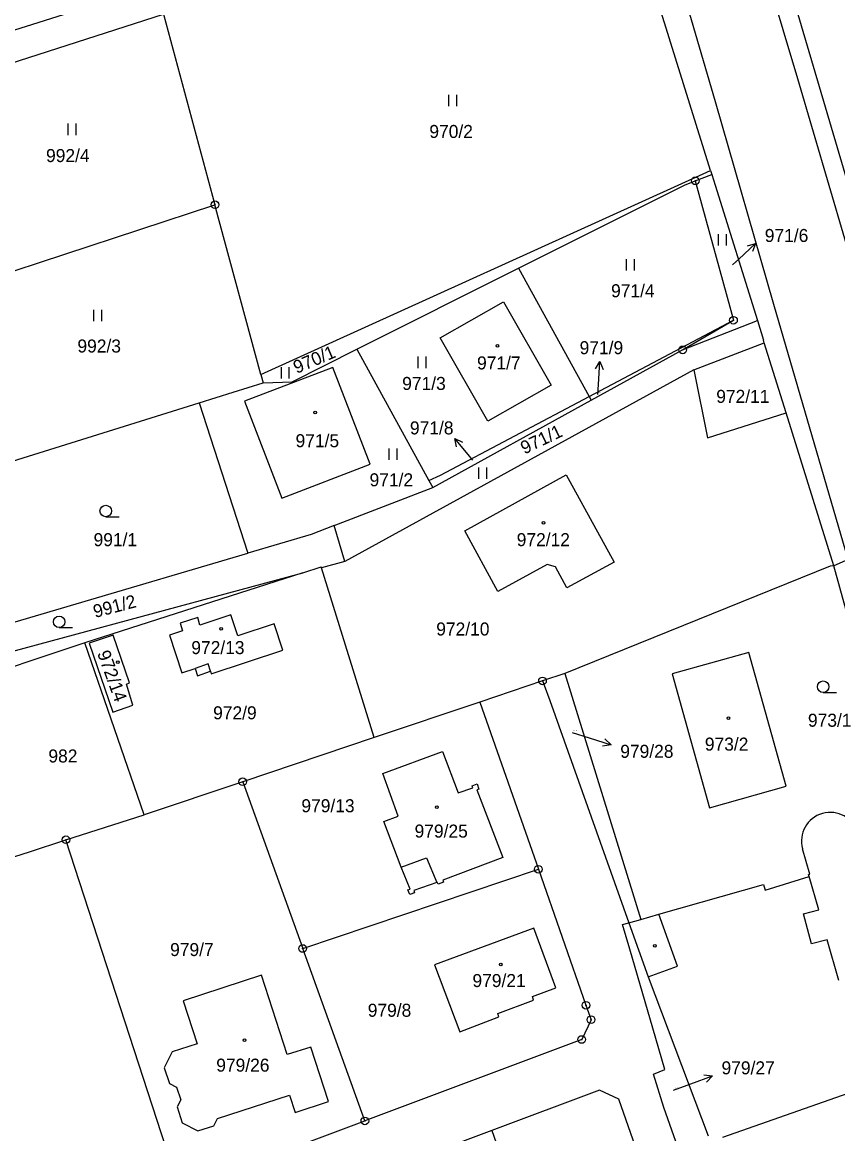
# Model space of a CAD drawing. Extents: x -736345 to -729997, y -1130177 to -1122501.
# Drawn here: x -733451.5 to -733345, y -1127479 to -1127333.8 of the extents above; entities that cross this region are included whole.
import ezdxf

# ---------------------------------------------------------------- set-up
doc = ezdxf.new("R2010")
doc.units = 0
for name, color, linetype in [('Vrstva 1', 7, 'Continuous'), ('Vrstva 16', 7, 'Continuous'), ('Vrstva 18', 7, 'Continuous'), ('Vrstva 19', 7, 'Continuous'), ('Vrstva 25', 7, 'Continuous'), ('Vrstva 4', 7, 'Continuous')]:
    doc.layers.add(name, color=color, linetype=linetype)

msp = doc.modelspace()

# ---------------------------------------------------------------- linework, layer by layer
at = {"layer": 'Vrstva 1'}
for points in [[(-733360.96, -1127296.23), (-733333.88, -1127388.07)], [(-733361.61, -1127353.17), (-733372.42, -1127318.46)], [(-733459.17, -1127336.87), (-733442.86, -1127331.73)], [(-733463.29, -1127342.42), (-733433.09, -1127332.72)], [(-733433.09, -1127332.72), (-733426.36, -1127357.63)], [(-733420.37, -1127379.78), (-733361.61, -1127353.17)], [(-733363.61, -1127354.5), (-733361.45, -1127353.66)], [(-733361.61, -1127353.17), (-733361.45, -1127353.66)], [(-733361.45, -1127353.66), (-733361.01, -1127355.07)], [(-733386.71, -1127365.91), (-733365.04, -1127355.05)], [(-733365.04, -1127355.05), (-733363.61, -1127354.5)], [(-733363.61, -1127354.5), (-733358.62, -1127372.71)], [(-733361.01, -1127355.07), (-733355.5, -1127372.74)], [(-733455.8, -1127367.31), (-733426.36, -1127357.63)], [(-733420.37, -1127379.78), (-733426.36, -1127357.63)], [(-733407.84, -1127376.5), (-733386.71, -1127365.91)], [(-733386.71, -1127365.91), (-733377.48, -1127382.68)], [(-733396.95, -1127375.02), (-733388.67, -1127370.29)], [(-733388.67, -1127370.29), (-733382.45, -1127381.18)], [(-733377.48, -1127382.68), (-733358.62, -1127372.71)], [(-733365.26, -1127376.58), (-733358.62, -1127372.71)], [(-733365.26, -1127376.58), (-733355.5, -1127372.74)], [(-733355.5, -1127372.74), (-733354.69, -1127375.33)], [(-733390.73, -1127385.88), (-733396.95, -1127375.02)], [(-733354.59, -1127375.66), (-733354.69, -1127375.33)], [(-733416.29, -1127380.74), (-733407.84, -1127376.5)], [(-733407.84, -1127376.5), (-733398.4, -1127393.65)], [(-733377.21, -1127383.17), (-733365.26, -1127376.58)], [(-733363.82, -1127379.21), (-733354.59, -1127375.66)], [(-733351.73, -1127384.83), (-733354.59, -1127375.66)], [(-733410.95, -1127378.87), (-733422.51, -1127383.27)], [(-733420.37, -1127379.78), (-733420.07, -1127380.88)], [(-733406.1, -1127391.53), (-733410.95, -1127378.87)], [(-733363.82, -1127379.21), (-733409.4, -1127404.23)], [(-733363.82, -1127379.21), (-733362.02, -1127388.08)], [(-733423.97, -1127382.1), (-733420.07, -1127380.88)], [(-733420.07, -1127380.88), (-733416.29, -1127380.74)], [(-733382.45, -1127381.18), (-733390.73, -1127385.88)], [(-733428.42, -1127383.5), (-733423.97, -1127382.1)], [(-733396.9, -1127392.94), (-733377.48, -1127382.68)], [(-733377.48, -1127382.68), (-733377.21, -1127383.17)], [(-733454.2, -1127391.58), (-733428.42, -1127383.5)], [(-733428.42, -1127383.5), (-733422.08, -1127403.16)], [(-733422.51, -1127383.27), (-733417.64, -1127395.95)], [(-733397.91, -1127394.55), (-733377.21, -1127383.17)], [(-733362.02, -1127388.08), (-733351.73, -1127384.83)], [(-733345.5, -1127404.81), (-733351.73, -1127384.83)], [(-733417.64, -1127395.95), (-733406.1, -1127391.53)], [(-733398.4, -1127393.65), (-733396.9, -1127392.94)], [(-733393.72, -1127400.21), (-733380.46, -1127392.91)], [(-733380.46, -1127392.91), (-733374.2, -1127404.31)], [(-733398.4, -1127393.65), (-733397.91, -1127394.55)], [(-733410.77, -1127399.55), (-733397.91, -1127394.55)], [(-733410.77, -1127399.55), (-733413.8, -1127400.72)], [(-733409.4, -1127404.23), (-733410.77, -1127399.55)], [(-733389.39, -1127408.16), (-733393.72, -1127400.21)], [(-733413.8, -1127400.72), (-733422.08, -1127403.16)], [(-733466.98, -1127416.37), (-733422.08, -1127403.16)], [(-733409.4, -1127404.23), (-733412.44, -1127405.05)], [(-733374.2, -1127404.31), (-733380.38, -1127407.69)], [(-733465.82, -1127419.48), (-733414.87, -1127405.71)], [(-733414.87, -1127405.71), (-733443.38, -1127414.84)], [(-733414.87, -1127405.71), (-733412.47, -1127404.94)], [(-733412.44, -1127405.05), (-733412.47, -1127404.94)], [(-733405.55, -1127427.23), (-733412.44, -1127405.05)], [(-733382.97, -1127404.63), (-733389.39, -1127408.16)], [(-733381.89, -1127404.92), (-733382.97, -1127404.63)], [(-733380.38, -1127407.69), (-733381.89, -1127404.92)], [(-733346.01, -1127404.84), (-733380.66, -1127418.85)], [(-733345.5, -1127404.81), (-733346.01, -1127404.84)], [(-733336.33, -1127437.98), (-733345.5, -1127404.81)], [(-733428.59, -1127411.53), (-733430.91, -1127412.27)], [(-733428.32, -1127412.55), (-733428.59, -1127411.53)], [(-733424.3, -1127411.21), (-733428.32, -1127412.55)], [(-733423.39, -1127413.95), (-733424.3, -1127411.21)], [(-733430.91, -1127412.27), (-733430.61, -1127413.31)], [(-733418.64, -1127412.38), (-733423.39, -1127413.95)], [(-733417.49, -1127415.83), (-733418.64, -1127412.38)], [(-733439.67, -1127413.87), (-733442.78, -1127414.92)], [(-733437.51, -1127420.07), (-733439.67, -1127413.87)], [(-733430.61, -1127413.31), (-733432.28, -1127413.86)], [(-733432.28, -1127413.86), (-733430.68, -1127418.77)], [(-733443.38, -1127414.84), (-733460.09, -1127420.42)], [(-733435.6, -1127437.34), (-733443.38, -1127414.84)], [(-733442.78, -1127414.92), (-733439.71, -1127423.9)], [(-733426.84, -1127418.89), (-733417.49, -1127415.83)], [(-733356.61, -1127416.13), (-733366.64, -1127418.9)], [(-733351.75, -1127433.58), (-733356.61, -1127416.13)], [(-733430.68, -1127418.77), (-733428.95, -1127418.2)], [(-733428.95, -1127418.2), (-733428.63, -1127419.16)], [(-733428.63, -1127419.16), (-733426.94, -1127418.57)], [(-733426.94, -1127418.57), (-733426.84, -1127418.89)], [(-733380.66, -1127418.85), (-733383.57, -1127419.83)], [(-733380.66, -1127418.85), (-733370.74, -1127450.99)], [(-733366.64, -1127418.9), (-733361.76, -1127436.4)], [(-733437.91, -1127420.24), (-733437.51, -1127420.07)], [(-733437.07, -1127423.01), (-733437.91, -1127420.24)], [(-733383.57, -1127419.83), (-733391.76, -1127422.59)], [(-733383.57, -1127419.83), (-733383.36, -1127420.38)], [(-733383.36, -1127420.38), (-733382.6, -1127422.39)], [(-733439.71, -1127423.9), (-733437.07, -1127423.01)], [(-733391.76, -1127422.59), (-733405.55, -1127427.23)], [(-733391.76, -1127422.59), (-733384.11, -1127444.44)], [(-733382.6, -1127422.39), (-733372.28, -1127451.43)], [(-733405.55, -1127427.23), (-733422.74, -1127433.01)], [(-733404.43, -1127431.94), (-733396.65, -1127429.05)], [(-733396.65, -1127429.05), (-733394.58, -1127434.47)], [(-733402.41, -1127437.49), (-733404.43, -1127431.94)], [(-733422.74, -1127433.01), (-733435.6, -1127437.34)], [(-733422.74, -1127433.01), (-733414.89, -1127454.79)], [(-733392.76, -1127433.52), (-733392.11, -1127433.28)], [(-733392.65, -1127433.82), (-733392.76, -1127433.52)], [(-733392.11, -1127433.28), (-733391.87, -1127433.97)], [(-733361.76, -1127436.4), (-733351.75, -1127433.58)], [(-733394.58, -1127434.47), (-733392.65, -1127433.82)], [(-733391.87, -1127433.97), (-733392.14, -1127434.05)], [(-733392.14, -1127434.05), (-733388.74, -1127442.91)], [(-733445.83, -1127440.58), (-733435.6, -1127437.34)], [(-733404.28, -1127438.19), (-733402.41, -1127437.49)], [(-733402.02, -1127444.16), (-733404.28, -1127438.19)], [(-733450.59, -1127442.15), (-733445.83, -1127440.58)], [(-733430.94, -1127486.37), (-733445.83, -1127440.58)], [(-733452.49, -1127442.76), (-733450.59, -1127442.15)], [(-733348.65, -1127445.06), (-733349.6, -1127441.77)], [(-733388.74, -1127442.91), (-733396.59, -1127445.86)], [(-733414.89, -1127454.79), (-733384.11, -1127444.44)], [(-733400.87, -1127447.04), (-733402.02, -1127444.16)], [(-733384.11, -1127444.44), (-733377.89, -1127462.2)], [(-733348.81, -1127445.11), (-733348.65, -1127445.06)], [(-733348.72, -1127445.4), (-733348.81, -1127445.11)], [(-733397.37, -1127446.18), (-733400.39, -1127447.23)], [(-733397.31, -1127446.13), (-733397.37, -1127446.18)], [(-733397.21, -1127446.4), (-733397.31, -1127446.13)], [(-733396.49, -1127446.12), (-733397.21, -1127446.4)], [(-733396.59, -1127445.86), (-733396.49, -1127446.12)], [(-733368.36, -1127450.31), (-733354.7, -1127446.43)], [(-733354.7, -1127446.43), (-733354.5, -1127447.15)], [(-733354.5, -1127447.15), (-733348.72, -1127445.4)], [(-733401.15, -1127447.14), (-733400.87, -1127447.04)], [(-733400.92, -1127447.75), (-733401.15, -1127447.14)], [(-733400.28, -1127447.5), (-733400.92, -1127447.75)], [(-733400.39, -1127447.23), (-733400.28, -1127447.5)], [(-733372.28, -1127451.43), (-733370.74, -1127450.99)], [(-733370.74, -1127450.99), (-733368.36, -1127450.31)], [(-733384.72, -1127452.12), (-733397.66, -1127456.93)], [(-733381.81, -1127459.93), (-733384.72, -1127452.12)], [(-733373.1, -1127451.66), (-733372.28, -1127451.43)], [(-733372.17, -1127454.86), (-733373.1, -1127451.66)], [(-733372.28, -1127451.43), (-733369.77, -1127458.48)], [(-733406.78, -1127477.31), (-733414.89, -1127454.79)], [(-733369.17, -1127465.19), (-733372.17, -1127454.86)], [(-733420.28, -1127458.29), (-733430.5, -1127461.62)], [(-733416.91, -1127468.66), (-733420.28, -1127458.29)], [(-733397.66, -1127456.93), (-733394.39, -1127465.68)], [(-733369.77, -1127458.48), (-733361.91, -1127479.27)], [(-733384.88, -1127461.08), (-733381.81, -1127459.93)], [(-733384.75, -1127461.52), (-733384.88, -1127461.08)], [(-733430.5, -1127461.62), (-733428.68, -1127467.23)], [(-733389.42, -1127463.28), (-733384.75, -1127461.52)], [(-733377.89, -1127462.2), (-733377.23, -1127464.09)], [(-733394.39, -1127465.68), (-733389.26, -1127463.73)], [(-733389.26, -1127463.73), (-733389.42, -1127463.28)], [(-733377.23, -1127464.09), (-733378.44, -1127466.68)], [(-733367.59, -1127470.61), (-733369.17, -1127465.19)], [(-733378.44, -1127466.68), (-733406.78, -1127477.31)], [(-733431.94, -1127468.29), (-733432.99, -1127470.36)], [(-733428.68, -1127467.23), (-733431.94, -1127468.29)], [(-733413.84, -1127467.66), (-733416.91, -1127468.66)], [(-733411.52, -1127474.8), (-733413.84, -1127467.66)], [(-733329.67, -1127468.8), (-733360.04, -1127479.48)], [(-733432.99, -1127470.36), (-733432.32, -1127472.42)], [(-733369.06, -1127471.21), (-733367.59, -1127470.61)], [(-733367.74, -1127475.57), (-733369.06, -1127471.21)], [(-733432.32, -1127472.42), (-733431.38, -1127472.9)], [(-733431.38, -1127472.9), (-733430.84, -1127474.55)], [(-733426.04, -1127476.99), (-733416.63, -1127473.94)], [(-733416.63, -1127473.94), (-733415.89, -1127476.22)], [(-733376.13, -1127473.29), (-733390.18, -1127478.56)], [(-733373.6, -1127474.47), (-733376.13, -1127473.29)], [(-733430.84, -1127474.55), (-733431.32, -1127475.49)], [(-733431.32, -1127475.49), (-733430.65, -1127477.55)], [(-733415.89, -1127476.22), (-733411.52, -1127474.8)], [(-733359.86, -1127513.72), (-733373.6, -1127474.47)], [(-733365.65, -1127481.47), (-733367.74, -1127475.57)], [(-733426.52, -1127477.94), (-733426.04, -1127476.99)], [(-733430.94, -1127486.37), (-733406.78, -1127477.31)], [(-733430.65, -1127477.55), (-733428.58, -1127478.61)], [(-733428.58, -1127478.61), (-733426.52, -1127477.94)], [(-733390.18, -1127478.56), (-733407.87, -1127485.19)], [(-733390.18, -1127478.56), (-733375.66, -1127520.01)]]:
    msp.add_lwpolyline(points, dxfattribs=at)
msp.add_arc((-733345.978, -1127440.763), 3.759, 16.36184, 195.53872, dxfattribs=at)
at = {"layer": 'Vrstva 16'}
for points in [[(-733358.73, -1127365.49), (-733357.92, -1127364.74)], [(-733376.34, -1127382.42), (-733376.26, -1127381.09)], [(-733392.69, -1127391), (-733393.12, -1127390.48)], [(-733379.69, -1127426.57), (-733377.47, -1127427.27)], [(-733366.46, -1127473.28), (-733364.2, -1127472.46)]]:
    msp.add_lwpolyline(points, dxfattribs=at)
at = {"layer": 'Vrstva 25'}
for points in [[(-733395.807, -1127344.765), (-733395.807, -1127343.265)], [(-733394.773, -1127344.765), (-733394.773, -1127343.265)], [(-733445.547, -1127348.515), (-733445.547, -1127347.015)], [(-733444.513, -1127348.515), (-733444.513, -1127347.015)], [(-733360.587, -1127362.965), (-733360.587, -1127361.465)], [(-733359.553, -1127362.965), (-733359.553, -1127361.465)], [(-733357.92, -1127364.74), (-733355.726, -1127362.695)], [(-733356.799, -1127363.011), (-733355.726, -1127362.695), (-733356.117, -1127363.742)], [(-733372.577, -1127366.235), (-733372.577, -1127364.735)], [(-733371.543, -1127366.235), (-733371.543, -1127364.735)], [(-733442.177, -1127372.845), (-733442.177, -1127371.345)], [(-733441.143, -1127372.845), (-733441.143, -1127371.345)], [(-733399.817, -1127378.965), (-733399.817, -1127377.465)], [(-733398.783, -1127378.965), (-733398.783, -1127377.465)], [(-733376.626, -1127379.062), (-733376.062, -1127378.097), (-733375.629, -1127379.128)], [(-733376.26, -1127381.09), (-733376.062, -1127378.097)], [(-733417.687, -1127380.345), (-733417.687, -1127378.845)], [(-733416.653, -1127380.345), (-733416.653, -1127378.845)], [(-733393.12, -1127390.48), (-733395.04, -1127388.176)], [(-733394.784, -1127389.264), (-733395.04, -1127388.176), (-733394.016, -1127388.624)], [(-733403.587, -1127390.955), (-733403.587, -1127389.455)], [(-733402.553, -1127390.955), (-733402.553, -1127389.455)], [(-733391.877, -1127393.445), (-733391.877, -1127391.945)], [(-733390.843, -1127393.445), (-733390.843, -1127391.945)], [(-733440.63, -1127398.38), (-733438.88, -1127398.38)], [(-733446.71, -1127412.87), (-733444.96, -1127412.87)], [(-733346.91, -1127421.34), (-733345.16, -1127421.34)], [(-733377.47, -1127427.27), (-733374.611, -1127428.177)], [(-733375.413, -1127427.398), (-733374.611, -1127428.177), (-733375.715, -1127428.351)], [(-733362.492, -1127471.307), (-733361.381, -1127471.434), (-733362.15, -1127472.246)], [(-733364.2, -1127472.46), (-733361.381, -1127471.434)]]:
    msp.add_lwpolyline(points, dxfattribs=at)
for centre, radius in [((-733363.61, -1127354.5), 0.5), ((-733363.61, -1127354.5), 0.032), ((-733426.36, -1127357.63), 0.5), ((-733426.36, -1127357.63), 0.032), ((-733358.62, -1127372.71), 0.5), ((-733358.62, -1127372.71), 0.032), ((-733389.47, -1127376.06), 0.175), ((-733365.26, -1127376.58), 0.5), ((-733365.26, -1127376.58), 0.032), ((-733413.27, -1127384.77), 0.175), ((-733440.63, -1127397.63), 0.75), ((-733383.43, -1127399.19), 0.175), ((-733446.71, -1127412.12), 0.75), ((-733425.55, -1127413.03), 0.175), ((-733439.06, -1127417.38), 0.175), ((-733383.57, -1127419.83), 0.5), ((-733383.57, -1127419.83), 0.032), ((-733346.91, -1127420.59), 0.75), ((-733359.29, -1127424.69), 0.175), ((-733422.74, -1127433.01), 0.5), ((-733422.74, -1127433.01), 0.032), ((-733397.37, -1127436.34), 0.175), ((-733445.83, -1127440.58), 0.5), ((-733445.83, -1127440.58), 0.032), ((-733384.11, -1127444.44), 0.5), ((-733384.11, -1127444.44), 0.032), ((-733414.89, -1127454.79), 0.5), ((-733414.89, -1127454.79), 0.032), ((-733368.89, -1127454.45), 0.175), ((-733389.03, -1127456.88), 0.175), ((-733377.89, -1127462.2), 0.5), ((-733377.89, -1127462.2), 0.032), ((-733377.23, -1127464.09), 0.5), ((-733377.23, -1127464.09), 0.032), ((-733422.49, -1127466.77), 0.175), ((-733378.44, -1127466.68), 0.5), ((-733378.44, -1127466.68), 0.032), ((-733406.78, -1127477.31), 0.5), ((-733406.78, -1127477.31), 0.032)]:
    msp.add_circle(centre, radius, dxfattribs=at)
at = {"layer": 'Vrstva 4'}
for points in [[(-733369.43, -1127277.06), (-733350.24, -1127341.14)], [(-733360.99, -1127344.16), (-733373.71, -1127300.53)], [(-733350.24, -1127341.14), (-733342.08, -1127369.01)], [(-733353.34, -1127370.66), (-733360.99, -1127344.16)], [(-733343.65, -1127403.96), (-733353.34, -1127370.66)], [(-733343.65, -1127403.96), (-733345.5, -1127404.81)], [(-733427.26, -1127417.61), (-733428.95, -1127418.2)], [(-733426.94, -1127418.57), (-733427.26, -1127417.61)], [(-733402.02, -1127444.16), (-733398.74, -1127442.96)], [(-733398.74, -1127442.96), (-733397.37, -1127446.18)], [(-733347.45, -1127449.72), (-733348.72, -1127445.4)], [(-733365.94, -1127457.12), (-733368.36, -1127450.31)], [(-733349.49, -1127450.28), (-733347.45, -1127449.72)], [(-733348.41, -1127454.18), (-733349.49, -1127450.28)], [(-733346.39, -1127453.65), (-733348.41, -1127454.18)], [(-733344.87, -1127458.96), (-733346.39, -1127453.65)], [(-733369.77, -1127458.48), (-733365.94, -1127457.12)]]:
    msp.add_lwpolyline(points, dxfattribs=at)

# ---------------------------------------------------------------- texts
at = {"layer": 'Vrstva 16'}
for s, p in [('971/6', (-733354.53, -1127362.49)), ('971/9', (-733378.718, -1127377.15)), ('971/8', (-733400.886, -1127387.63)), ('979/28', (-733373.41, -1127429.88)), ('979/27', (-733360.18, -1127471.23))]:
    msp.add_text(s, height=1.7, dxfattribs=at).set_placement(p)
at = {"layer": 'Vrstva 18'}
for s, height, p in [('970/2', 1.7, (-733398.35, -1127348.9)), ('992/4', 1.7, (-733448.43, -1127352.05)), ('971/6', 0.1, (-733358.53, -1127365.29)), ('971/4', 1.7, (-733374.61, -1127369.71)), ('992/3', 1.7, (-733444.33, -1127376.93)), ('971/3', 1.7, (-733401.9, -1127381.82)), ('971/9', 0.1, (-733376.317, -1127382.22)), ('972/11', 1.7, (-733360.87, -1127383.51)), ('971/8', 0.1, (-733392.49, -1127390.8)), ('971/2', 1.7, (-733406.16, -1127394.41)), ('991/1', 1.7, (-733442.22, -1127402.23)), ('972/10', 1.7, (-733397.45, -1127413.9)), ('972/9', 1.7, (-733426.6, -1127424.85)), ('973/1', 1.7, (-733348.89, -1127425.82)), ('979/28', 0.1, (-733379.49, -1127426.37)), ('982', 1.7, (-733448.12, -1127430.49)), ('979/13', 1.7, (-733415.07, -1127436.99)), ('979/7', 1.7, (-733432.22, -1127455.78)), ('979/8', 1.7, (-733406.4, -1127463.71)), ('979/27', 0.1, (-733366.26, -1127473.08))]:
    msp.add_text(s, height=height, dxfattribs=at).set_placement(p)
for s, rotation, p in [('970/1', 23.10018, (-733415.685, -1127379.728)), ('971/1', 25.6002, (-733385.927, -1127390.264)), ('991/2', 14.70012, (-733442.018, -1127411.616))]:
    msp.add_text(s, height=1.7, rotation=rotation, dxfattribs=at).set_placement(p)
at = {"layer": 'Vrstva 19'}
for s, p in [('971/7', (-733392.12, -1127379.14)), ('971/5', (-733415.83, -1127389.3)), ('972/12', (-733386.94, -1127402.23)), ('972/13', (-733429.45, -1127416.33)), ('973/2', (-733362.36, -1127428.94)), ('979/25', (-733400.28, -1127440.3)), ('979/21', (-733392.72, -1127459.83)), ('979/26', (-733426.19, -1127470.88))]:
    msp.add_text(s, height=1.7, dxfattribs=at).set_placement(p)
msp.add_text('972/14', height=1.7, rotation=290.00231, dxfattribs=at).set_placement((-733441.774, -1127416.199))

doc.saveas('drawing.dxf')
